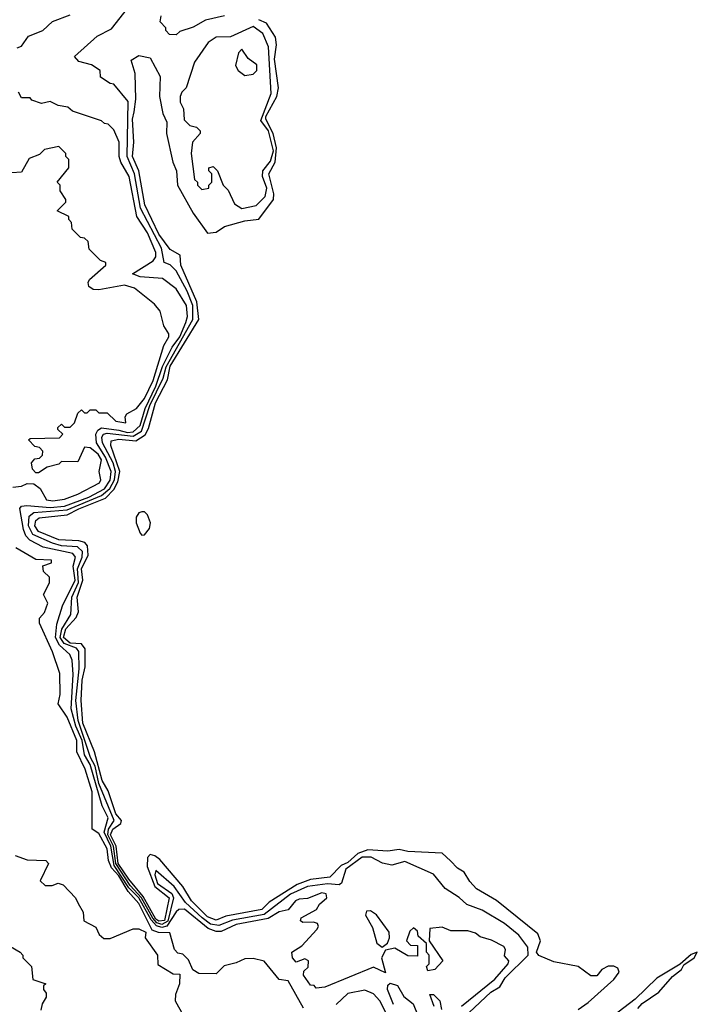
# Model space of a CAD drawing. Extents: x 2737310 to 2869991, y 870230 to 1012730.
# Tile 475 of 479: x 2818059 to 2820427, y 948873 to 952313. Entities that reach past the tile are written whole.
import ezdxf

# ---------------------------------------------------------------- set-up
doc = ezdxf.new("R2010")
doc.units = 0

msp = doc.modelspace()

# ---------------------------------------------------------------- linework, layer by layer
at = {"layer": '0CON02XD'}
for points in [[(2819630, 948845), (2819705, 948916), (2819736.4, 948933.6), (2819755, 948965.8), (2819835.6, 949044.4), (2819835, 949072.5), (2819803.3, 949115), (2819752.5, 949155), (2819675, 949202.5), (2819621.7, 949221.7), (2819595, 949246.7), (2819545, 949277.5), (2819505, 949327.5), (2819405, 949372.5), (2819359.3, 949359.3), (2819326.7, 949366.7), (2819287, 949387), (2819255, 949387.5), (2819198.8, 949345), (2819183.6, 949296.4), (2819175, 949290), (2819134.4, 949294.4), (2819065, 949284.4), (2819005, 949257.5), (2818912.6, 949187.4), (2818802.4, 949167.6), (2818755, 949148.2), (2818725, 949152.9), (2818696.5, 949175), (2818638.3, 949228.3), (2818598, 949285), (2818535, 949340), (2818531.4, 949325), (2818540, 949295), (2818590.6, 949260.6), (2818595.8, 949245), (2818575.9, 949164.1), (2818555, 949151.9), (2818537.9, 949157.9), (2818523.5, 949173.5), (2818484.3, 949245), (2818445, 949287.8), (2818394.8, 949365), (2818387, 949425), (2818366.2, 949465), (2818369.6, 949485), (2818389.1, 949515), (2818335.4, 949645), (2818322.7, 949705), (2818306.4, 949735), (2818263.3, 949865), (2818254.6, 949935), (2818266.4, 950045), (2818265.5, 950105.5), (2818257.1, 950117.1), (2818213.9, 950133.9), (2818200.3, 950155), (2818206.1, 950183.9), (2818237.1, 950235), (2818240.5, 950295), (2818263.7, 950346.4), (2818260.7, 950395), (2818277.3, 950435), (2818277.8, 950455), (2818261.1, 950471.1), (2818205, 950474.5), (2818173.8, 950483.8), (2818104.3, 950515), (2818090, 950545), (2818091.5, 950578.5), (2818108.5, 950591.5), (2818225, 950600.4), (2818345, 950650.8), (2818373.8, 950675), (2818389.7, 950705), (2818393.9, 950735), (2818385.3, 950765.3), (2818347.8, 950835), (2818345.7, 950855), (2818352, 950865), (2818365, 950868.2), (2818455, 950858.2), (2818484.7, 950875.3), (2818514.1, 950965), (2818559.9, 951060.1), (2818570.3, 951099.7), (2818663.6, 951265), (2818663.8, 951315), (2818644.4, 951365), (2818605, 951436), (2818585, 951456.2), (2818563.3, 951465), (2818554.4, 951515), (2818480.9, 951655), (2818459.5, 951775), (2818434.5, 951835), (2818437.6, 952027.6), (2818388.3, 952088.3), (2818375, 952090), (2818341.7, 952111.7), (2818340, 952135), (2818310, 952155), (2818265, 952167.5), (2818250, 952185), (2818330, 952255), (2818379.3, 952280.7), (2818500, 952435)], [(2818050, 952215), (2818065, 952220), (2818090, 952255), (2818140, 952275), (2818173, 952307), (2818235, 952330)], [(2818775, 952326), (2818708.3, 952311.7), (2818665, 952286.7), (2818618.3, 952271.7), (2818605, 952260), (2818581.7, 952261.7), (2818570, 952275), (2818570, 952285), (2818550, 952305), (2818553, 952327)], [(2820010, 948855), (2820045, 948879.2), (2820135, 948960), (2820153.3, 948985), (2820149.3, 948999.3), (2820135, 949006.7), (2820115, 949006.7), (2820092.5, 948995), (2820075, 948972.5), (2820055, 948972.5), (2820010, 949005), (2819925, 949021.2), (2819873.4, 949043.4), (2819864.3, 949055), (2819879.2, 949095), (2819869.7, 949119.7), (2819725, 949236.2), (2819655, 949276.7), (2819631.7, 949301.7), (2819612.5, 949335), (2819588.8, 949348.8), (2819564, 949374), (2819535, 949401.2), (2819415, 949407.1), (2819385, 949414), (2819345, 949408), (2819275, 949413.3), (2819240.6, 949399.4), (2819205, 949368.2), (2819182.1, 949357.9), (2819142.5, 949317.5), (2819075, 949309.4), (2819028.6, 949291.4), (2818930, 949230), (2818905, 949204.4), (2818778.9, 949181.1), (2818745, 949167.1), (2818715, 949178.1), (2818658.6, 949235), (2818628.6, 949285), (2818548.7, 949378.7), (2818531.3, 949391.3), (2818515, 949396), (2818505, 949386.2), (2818504, 949355), (2818531.3, 949285), (2818581.6, 949245), (2818564.7, 949165.3), (2818545, 949163), (2818535, 949170.3), (2818490.1, 949250.1), (2818440.7, 949310.7), (2818403.1, 949365), (2818395.7, 949425), (2818376.4, 949465), (2818384.6, 949485), (2818412, 949505), (2818414.2, 949515), (2818395, 949538), (2818368.3, 949618.3), (2818347.5, 949655), (2818320.6, 949755), (2818279.6, 949855), (2818273.5, 949935), (2818277.3, 950005), (2818287.9, 950052.1), (2818287.8, 950115), (2818275, 950132.2), (2818235, 950135.3), (2818211.9, 950155), (2818219.7, 950185), (2818256, 950224), (2818264.2, 950244.2), (2818260, 950295), (2818279.6, 950355), (2818274.6, 950395), (2818298.3, 950441.7), (2818295.7, 950475), (2818286.3, 950486.3), (2818265, 950492.5), (2818195, 950495.7), (2818124, 950525), (2818111.9, 950545), (2818115, 950563.3), (2818126.8, 950573.2), (2818225, 950583.3), (2818266, 950604), (2818359.1, 950640.9), (2818388.1, 950671.9), (2818401.6, 950698.4), (2818408.2, 950735), (2818377.5, 950825), (2818378.8, 950841.2), (2818405, 950847.5), (2818465, 950842.2), (2818496.9, 950863.1), (2818508.9, 950885), (2818533.1, 950975), (2818574.7, 951055.3), (2818585, 951102.5), (2818684.4, 951265), (2818677.7, 951327.7), (2818621.4, 951455), (2818620, 951490), (2818585, 951510), (2818545, 951564.2), (2818496.4, 951666.4), (2818475.6, 951785), (2818452.7, 951835), (2818457.1, 951885), (2818452.7, 951965), (2818458.9, 951991.1), (2818464.3, 952035), (2818462.5, 952125), (2818448.3, 952171.7), (2818475, 952187.5), (2818515, 952180), (2818550, 952115), (2818547.5, 952045), (2818558.8, 951985), (2818573.3, 951955), (2818572, 951915), (2818593.8, 951815), (2818606.2, 951785), (2818610, 951735), (2818665, 951636.7), (2818715, 951566.7), (2818745, 951571.2), (2818775, 951590), (2818845, 951610), (2818895, 951616.2), (2818945.6, 951684.4), (2818946.4, 951705), (2818929.1, 951775), (2818951.3, 951815), (2818956.2, 951865), (2818944.7, 951915), (2818918.5, 951965), (2818918.7, 951975), (2818957.1, 952045), (2818963.5, 952075), (2818949.6, 952175), (2818956.2, 952225), (2818952.4, 952252.4), (2818920.9, 952300.9), (2818895, 952313.1)], [(2818835, 951653.8), (2818885, 951663.3), (2818916, 951695), (2818922.9, 951725), (2818907.1, 951765), (2818908.6, 951785), (2818935, 951818.8), (2818945.8, 951855), (2818927.7, 951925), (2818901.1, 951961.1), (2818937.5, 952055), (2818927.7, 952217.7), (2818908.8, 952265), (2818875, 952288.8), (2818795, 952253.3), (2818745, 952252.5), (2818717, 952233), (2818670, 952165), (2818640, 952075), (2818625, 952060), (2818620, 952045), (2818620, 952025), (2818631.7, 952001.7), (2818633, 951963), (2818653, 951943), (2818677, 951937), (2818690, 951925), (2818690, 951915), (2818662.5, 951885), (2818657.5, 951845), (2818670, 951755), (2818680, 951745), (2818680, 951735), (2818695, 951720), (2818720, 951725), (2818720, 951735), (2818730, 951745), (2818730, 951775), (2818720, 951785), (2818720, 951795), (2818735, 951800), (2818750, 951785), (2818770, 951735), (2818787, 951717), (2818809.3, 951669.3), (2818835, 951653.8)], [(2818845, 952117.5), (2818875, 952122.5), (2818887.5, 952135), (2818887.5, 952155), (2818857, 952177), (2818835, 952210), (2818823, 952197), (2818813, 952153), (2818822.5, 952135), (2818845, 952117.5)], [(2819602.9, 948867.1), (2819718.7, 948961.3), (2819766.2, 949015), (2819767.5, 949025), (2819753, 949043), (2819756.7, 949065), (2819750, 949075), (2819707, 949097), (2819668.3, 949108.3), (2819651.7, 949121.7), (2819625, 949130), (2819565, 949130), (2819535, 949142.5), (2819491.7, 949138.3), (2819490, 949095), (2819537.5, 949025), (2819510, 948995), (2819485, 948990), (2819480, 949005), (2819490, 949015), (2819490, 949045), (2819480, 949055), (2819480, 949085), (2819451.7, 949111.7), (2819448.3, 949128.3), (2819435, 949140), (2819421.7, 949128.3), (2819410, 949095), (2819425, 949080), (2819448.3, 949078.3), (2819448.3, 949041.7), (2819415, 949042.5), (2819369.3, 949069.3), (2819337.5, 949062.5), (2819323.3, 949035), (2819336.7, 948983.3), (2819295, 949003.3), (2819125, 948932.5), (2819095, 948930), (2819088.3, 948938.3), (2819075, 948940), (2819050, 948975), (2819051.7, 948988.3), (2819067, 949003), (2819067.5, 949025), (2819055, 949032.5), (2819025, 949020), (2819012.5, 949035), (2819010, 949055), (2819045, 949077.5), (2819096.7, 949135), (2819102.5, 949145), (2819100, 949155), (2819085, 949160), (2819048.3, 949158.3), (2819040, 949165), (2819042.5, 949175), (2819095.9, 949204.1), (2819107, 949223), (2819132.5, 949245), (2819129.3, 949259.3), (2819115, 949262.5), (2819065, 949242.5), (2819035, 949240), (2819022.5, 949235), (2818996.7, 949203.3), (2818965, 949196.2), (2818927.6, 949172.4), (2818815, 949151.4), (2818763, 949127), (2818745, 949126.9), (2818717.7, 949137.7), (2818634.3, 949205.7), (2818615, 949204), (2818605, 949196.2), (2818573.4, 949146.6), (2818555, 949141.6), (2818537.1, 949147.1), (2818517.9, 949167.9), (2818475, 949244.6), (2818440.5, 949280.5), (2818388.4, 949358.4), (2818377.2, 949425), (2818353.8, 949475), (2818367.5, 949525), (2818346.4, 949566.4), (2818305, 949711.4), (2818285.4, 949745), (2818276.5, 949795), (2818254.7, 949844.7), (2818238.9, 949905), (2818245.5, 950025.5), (2818242, 950075), (2818233.8, 950095), (2818198.1, 950128.1), (2818184.3, 950155), (2818188.8, 950201.2), (2818208, 950265), (2818252.3, 950355), (2818246.2, 950403.8), (2818254, 950435), (2818245, 950447.5), (2818140.3, 950470.3), (2818094.5, 950494.5), (2818080, 950510), (2818071.7, 950531.7), (2818058.8, 950605), (2818065, 950613.3), (2818084.3, 950615.7), (2818165, 950609.2), (2818215, 950613.8), (2818300, 950645), (2818355, 950674.5), (2818375, 950704), (2818378.2, 950735), (2818358.8, 950785), (2818327.5, 950835), (2818324.4, 950865), (2818331.5, 950878.5), (2818345, 950886.9), (2818405, 950878.8), (2818435, 950871.1), (2818455, 950873.1), (2818480, 950895), (2818496.8, 950955), (2818535, 951032.5), (2818558.2, 951101.8), (2818591.5, 951168.5), (2818618.8, 951205), (2818639.4, 951255), (2818645.6, 951275.6), (2818641.2, 951315), (2818605, 951372.5), (2818558.3, 951408.3), (2818480, 951415), (2818452.5, 951425), (2818525, 951470.8), (2818534.2, 951485), (2818535, 951500), (2818505, 951568.8), (2818468.1, 951625), (2818440.8, 951765), (2818412.5, 951815), (2818406.7, 951835), (2818406.7, 951885), (2818388.3, 951928.3), (2818368.3, 951948.3), (2818355, 951950), (2818345, 951960), (2818243, 951993), (2818227, 952007), (2818193, 952013), (2818165, 952027.5), (2818135, 952020), (2818101.7, 952031.7), (2818095, 952040), (2818065, 952040), (2818055, 952060)], [(2818035, 950680), (2818065, 950683.3), (2818085, 950692.5), (2818108.3, 950691.7), (2818130, 950675), (2818152.5, 950635), (2818175, 950632), (2818215, 950638), (2818262.5, 950655), (2818337.5, 950695), (2818342.5, 950705), (2818336.7, 950735), (2818344.2, 950775), (2818332.9, 950795), (2818305, 950817.5), (2818285, 950820), (2818261.7, 950768.3), (2818205, 950770), (2818195, 950760), (2818155, 950750), (2818125, 950730), (2818115, 950730), (2818103, 950743), (2818100, 950765), (2818111.7, 950778.3), (2818128.3, 950781.7), (2818138.3, 950791.7), (2818140, 950805), (2818128.3, 950818.3), (2818111.7, 950821.7), (2818090, 950845), (2818095, 950850), (2818198.3, 950851.7), (2818210, 950865), (2818191.7, 950881.7), (2818191.7, 950888.3), (2818205, 950900), (2818215, 950890), (2818235, 950890), (2818250, 950905), (2818261.7, 950938.3), (2818275, 950950), (2818285, 950940), (2818295, 950940), (2818305, 950950), (2818325, 950950), (2818335, 950940), (2818365, 950940), (2818395, 950910), (2818430, 950905), (2818427.5, 950925), (2818433.6, 950936.4), (2818467.5, 950955), (2818495, 950990), (2818525, 951052.5), (2818562.5, 951175), (2818580, 951205), (2818580, 951215), (2818563, 951243), (2818550, 951295), (2818529.3, 951319.3), (2818460, 951375), (2818425, 951386), (2818335, 951368.8), (2818315, 951370), (2818300.7, 951380.7), (2818297.5, 951395), (2818302.5, 951405), (2818360, 951455), (2818360, 951465), (2818341.7, 951471.7), (2818301.7, 951511.7), (2818298.3, 951538.3), (2818285, 951550), (2818271.7, 951551.7), (2818241.7, 951581.7), (2818240, 951605), (2818230, 951615), (2818230, 951625), (2818190, 951645), (2818220, 951675), (2818220, 951685), (2818200, 951715), (2818200, 951735), (2818190, 951745), (2818230, 951795), (2818230, 951825), (2818220, 951835), (2818220, 951845), (2818195, 951870), (2818145, 951860), (2818128.3, 951841.7), (2818091.7, 951828.3), (2818065, 951780), (2818031.7, 951778.3)], [(2818485, 950512.5), (2818495, 950513.3), (2818512, 950535), (2818515.8, 950555), (2818505, 950583.3), (2818495, 950593.3), (2818485, 950593.8), (2818475, 950590), (2818466.2, 950575), (2818465.8, 950555), (2818479.5, 950519.5), (2818485, 950512.5)], [(2819050, 948860), (2818997.5, 948955), (2818965, 948960), (2818913.6, 949023.6), (2818875, 949033.3), (2818845, 949032.5), (2818815, 949017.5), (2818773, 949007), (2818745, 948980), (2818685, 948981.2), (2818663.6, 948993.6), (2818648.3, 949028.3), (2818628.3, 949048.3), (2818611.7, 949051.7), (2818600, 949065), (2818583, 949123), (2818543.9, 949123.9), (2818521.7, 949131.7), (2818475, 949225.6), (2818437.4, 949267.4), (2818405, 949321.9), (2818379.5, 949349.5), (2818368.9, 949375), (2818365, 949416.7), (2818335, 949470), (2818312.5, 949485), (2818312.5, 949615), (2818288, 949695), (2818258.8, 949755), (2818258.6, 949795), (2818225, 949876.7), (2818193, 949923), (2818200, 949955), (2818199.3, 950029.3), (2818173.3, 950105), (2818127.5, 950205), (2818128.3, 950221.7), (2818145, 950242.5), (2818156.7, 950275), (2818142.5, 950305), (2818162.5, 950345), (2818162.5, 950365), (2818142.5, 950385), (2818140, 950405), (2818170, 950415), (2818170, 950425), (2818115, 950427.5), (2818045, 950467.5)], [(2818043, 949393), (2818085, 949377.5), (2818150, 949375), (2818160, 949365), (2818130, 949305), (2818148.3, 949288.3), (2818171.7, 949288.3), (2818193.3, 949296.7), (2818210.7, 949290.7), (2818253.3, 949245), (2818263.3, 949225), (2818280, 949195), (2818282.5, 949165), (2818325, 949142.5), (2818337, 949117), (2818353, 949103), (2818375, 949103.3), (2818455, 949136.7), (2818475, 949136.7), (2818500, 949125), (2818497.5, 949105), (2818540, 949045), (2818541.7, 949011.7), (2818595, 948980), (2818618.3, 948978.3), (2818617.5, 948945), (2818603, 948907), (2818602.5, 948885), (2818657.5, 948785)], [(2819325, 949072.5), (2819343.6, 949086.4), (2819351.2, 949105), (2819350, 949125), (2819305.9, 949185.9), (2819285, 949200), (2819271.2, 949198.8), (2819266.7, 949185), (2819291.7, 949141.7), (2819306.4, 949086.4), (2819325, 949072.5)], [(2818007, 949087), (2818060, 949055), (2818070, 949045), (2818070, 949035), (2818100, 949005), (2818105, 948960), (2818150, 948945), (2818142.5, 948937.5), (2818142.5, 948925), (2818151.7, 948911.7), (2818151.7, 948898.3), (2818137.5, 948875), (2818133, 948853)], [(2820218.3, 948858.3), (2820233.6, 948876.4), (2820292, 948915), (2820340.3, 948969.7), (2820371.2, 948995), (2820379.3, 949010.7), (2820416, 949035), (2820426.7, 949055), (2820405, 949047.5), (2820366.7, 949013.3), (2820285, 948964.4), (2820209.2, 948890.8), (2820095, 948803.3)], [(2819365, 948872.5), (2819343.8, 948925), (2819345, 948940), (2819353, 948947), (2819379.3, 948939.3), (2819400.6, 948900.6), (2819433.8, 948875), (2819451.7, 948831.7)], [(2819343.3, 948835), (2819316.7, 948885), (2819295, 948910), (2819265, 948922.5), (2819205, 948911.2), (2819165, 948872.5)], [(2819507.5, 948865), (2819492.5, 948907.5), (2819505, 948907.5), (2819526.7, 948885), (2819532.5, 948855)]]:
    msp.add_lwpolyline(points, dxfattribs=at)

doc.saveas('drawing.dxf')
